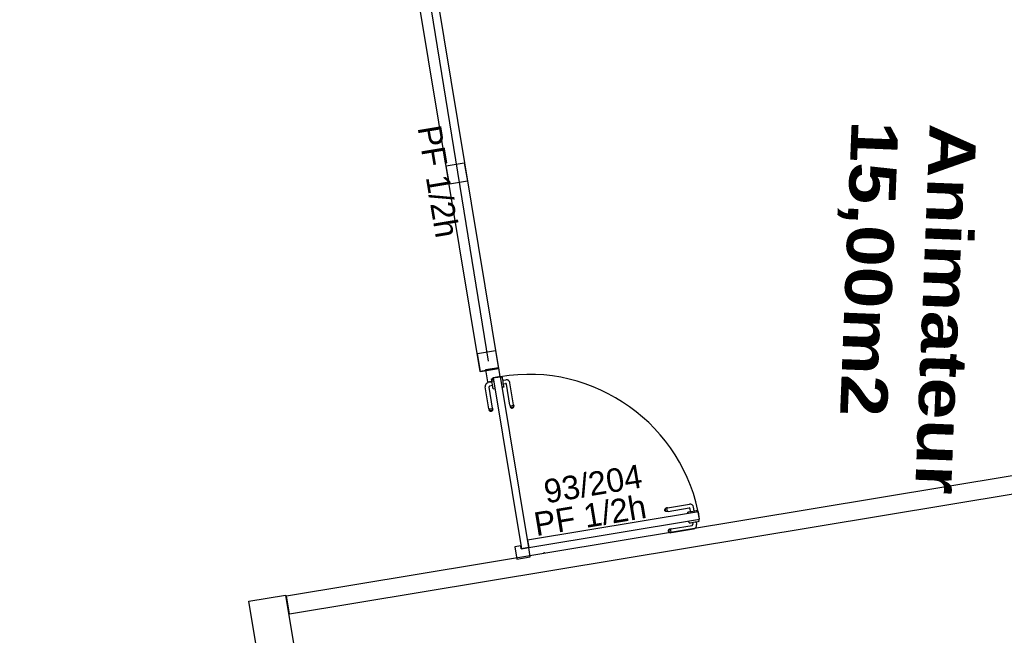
# Model space of a CAD drawing. Header units: millimetres. Extents: x -15 to 127, y -65 to 67.
# Tile 380 of 476: x 114.594 to 115.123, y 27.61 to 27.941. Entities that reach past the tile are written whole.
import ezdxf

# ---------------------------------------------------------------- set-up
doc = ezdxf.new("R2010")
doc.units = ezdxf.units.MM
doc.header["$MEASUREMENT"] = 0
doc.linetypes.add('PC_DASH_1', pattern=[0.638889, 0.277778, -0.083333, 0.055556, -0.083333, 0.055556, -0.083333])
doc.layers.add('Calque 5', color=7, linetype='Continuous')
doc.styles.get("Standard").update_dxf_attribs({"font": 'BKANT.TTF'})

# ---------------------------------------------------------------- blocks, each defined once
blk = doc.blocks.new('PD_31261')
at = {"layer": 'Calque 5', "color": 0}
for p, q in [((47.42087, -39.25444), (47.42087, -39.25443)), ((47.42103, -39.25541), (47.42087, -39.25444)), ((47.40475, -39.25981), (47.40452, -39.26007)), ((47.40505, -39.25964), (47.40475, -39.25981)), ((47.405, -39.25977), (47.4048, -39.26003)), ((47.40527, -39.2596), (47.40505, -39.25964)), ((47.40587, -39.2595), (47.40527, -39.2596)), ((47.40563, -39.25989), (47.40559, -39.2602)), ((47.40573, -39.25965), (47.40563, -39.25989)), ((47.40587, -39.2595), (47.41715, -39.25763)), ((47.4062, -39.26145), (47.41794, -39.2595)), ((47.41553, -39.25533), (47.41553, -39.25532)), ((47.41569, -39.25629), (47.41553, -39.25533)), ((47.41569, -39.2563), (47.41586, -39.25628)), ((47.41569, -39.2563), (47.41569, -39.25629)), ((47.41586, -39.25628), (47.41632, -39.2562)), ((47.41632, -39.2562), (47.41703, -39.25608)), ((47.41703, -39.25608), (47.4179, -39.25594)), ((47.41739, -39.25602), (47.41756, -39.25706)), ((47.4179, -39.25594), (47.41882, -39.25578)), ((47.41882, -39.25578), (47.4197, -39.25564)), ((47.41933, -39.2557), (47.41958, -39.2572)), ((47.4197, -39.25564), (47.4204, -39.25552)), ((47.4204, -39.25552), (47.42087, -39.25545)), ((47.42087, -39.25545), (47.42103, -39.25542)), ((47.42103, -39.25542), (47.42103, -39.25541)), ((47.40452, -39.26007), (47.4044, -39.2604)), ((47.4044, -39.2604), (47.4044, -39.26075)), ((47.4044, -39.26075), (47.40451, -39.26108)), ((47.40451, -39.26108), (47.40473, -39.26134)), ((47.4048, -39.26003), (47.40469, -39.26035)), ((47.40469, -39.26035), (47.4047, -39.2607)), ((47.4047, -39.2607), (47.40481, -39.26103)), ((47.40473, -39.26134), (47.40503, -39.26152)), ((47.40481, -39.26103), (47.40501, -39.2613)), ((47.40501, -39.2613), (47.40528, -39.26148)), ((47.40503, -39.26152), (47.40537, -39.26159)), ((47.40559, -39.26155), (47.40537, -39.26159)), ((47.40559, -39.2602), (47.40561, -39.26055)), ((47.4062, -39.26145), (47.40559, -39.26155)), ((47.40561, -39.26055), (47.4057, -39.26088)), ((47.4057, -39.26088), (47.40584, -39.26116)), ((47.40584, -39.26116), (47.40601, -39.26136))]:
    blk.add_line(p, q, dxfattribs=at)
for centre, radius in [((47.41707, -39.25714), 0.000501), ((47.41761, -39.25753), 0.002)]:
    blk.add_arc(centre, radius, 279.4153, 9.4153, dxfattribs=at)
blk = doc.blocks.new('PD_31262')
at = {"layer": 'Calque 5', "color": 0}
for p, q in [((47.40252, -39.24906), (47.40264, -39.24874)), ((47.40252, -39.24941), (47.40252, -39.24906)), ((47.40264, -39.24874), (47.40287, -39.24847)), ((47.40281, -39.24901), (47.40292, -39.24869)), ((47.40282, -39.24936), (47.40281, -39.24901)), ((47.40287, -39.24847), (47.40317, -39.2483)), ((47.40292, -39.24869), (47.40312, -39.24843)), ((47.40339, -39.24827), (47.40317, -39.2483)), ((47.40399, -39.24817), (47.40339, -39.24827)), ((47.40371, -39.24887), (47.40375, -39.24855)), ((47.40373, -39.24921), (47.40371, -39.24887)), ((47.40382, -39.24954), (47.40373, -39.24921)), ((47.40375, -39.24855), (47.40385, -39.24831)), ((47.40399, -39.24817), (47.41573, -39.24622)), ((47.40432, -39.25011), (47.41559, -39.24824)), ((47.41642, -39.25019), (47.41617, -39.24865)), ((47.41837, -39.24987), (47.41804, -39.24787)), ((47.40263, -39.24974), (47.40252, -39.24941)), ((47.40285, -39.25001), (47.40263, -39.24974)), ((47.40293, -39.24969), (47.40282, -39.24936)), ((47.40315, -39.25018), (47.40285, -39.25001)), ((47.40313, -39.24996), (47.40293, -39.24969)), ((47.4034, -39.25014), (47.40313, -39.24996)), ((47.40349, -39.25025), (47.40315, -39.25018)), ((47.40371, -39.25021), (47.40349, -39.25025)), ((47.40432, -39.25011), (47.40371, -39.25021)), ((47.40396, -39.24982), (47.40382, -39.24954)), ((47.40413, -39.25002), (47.40396, -39.24982)), ((47.41473, -39.25047), (47.41489, -39.25045)), ((47.41473, -39.25047), (47.41473, -39.25048)), ((47.41473, -39.25048), (47.41489, -39.25145)), ((47.41489, -39.25045), (47.41535, -39.25037)), ((47.41489, -39.25145), (47.41489, -39.25146)), ((47.41535, -39.25037), (47.41606, -39.25025)), ((47.41606, -39.25025), (47.41693, -39.25011)), ((47.41693, -39.25011), (47.41786, -39.24996)), ((47.41786, -39.24996), (47.41873, -39.24981)), ((47.41873, -39.24981), (47.41944, -39.24969)), ((47.41944, -39.24969), (47.4199, -39.24962)), ((47.4199, -39.24962), (47.42006, -39.24959)), ((47.42006, -39.24959), (47.42006, -39.2496)), ((47.42006, -39.2496), (47.42022, -39.25057)), ((47.42022, -39.25057), (47.42023, -39.25058))]:
    blk.add_line(p, q, dxfattribs=at)
for centre, radius in [((47.41567, -39.24874), 0.000501), ((47.41606, -39.24819), 0.002)]:
    blk.add_arc(centre, radius, 9.4153, 99.4153, dxfattribs=at)
blk = doc.blocks.new('PD_31260')
at = {"layer": 'Calque 5'}
for name in ['PD_31262', 'PD_31261']:
    blk.add_blockref(name, (0, 0), dxfattribs=at)
blk = doc.blocks.new('PD_31265')
at = {"layer": 'Calque 5', "color": 0, "linetype": 'PC_DASH_1'}
for p, q in [((47.31426, -39.1781), (47.31425, -39.1781)), ((47.31523, -39.17794), (47.31426, -39.1781)), ((47.31524, -39.17794), (47.31523, -39.17794)), ((47.31527, -39.1781), (47.31524, -39.17794)), ((47.31534, -39.17856), (47.31527, -39.1781)), ((47.31546, -39.17927), (47.31534, -39.17856)), ((47.31561, -39.18014), (47.31546, -39.17927)), ((47.31552, -39.17963), (47.31702, -39.17938)), ((47.31576, -39.18107), (47.31561, -39.18014)), ((47.31515, -39.18343), (47.31514, -39.18343)), ((47.31612, -39.18327), (47.31515, -39.18343)), ((47.3159, -39.18194), (47.31576, -39.18107)), ((47.31584, -39.18158), (47.31688, -39.1814)), ((47.31602, -39.18265), (47.3159, -39.18194)), ((47.3161, -39.18311), (47.31602, -39.18265)), ((47.31613, -39.18327), (47.3161, -39.18311)), ((47.31613, -39.18327), (47.31612, -39.18327)), ((47.31933, -39.19309), (47.31746, -39.18182)), ((47.32127, -39.19277), (47.31933, -39.18103)), ((47.31933, -39.19309), (47.31943, -39.1937)), ((47.31943, -39.1937), (47.31946, -39.19391)), ((47.31946, -39.19391), (47.31963, -39.19422)), ((47.31947, -39.19324), (47.31971, -39.19334)), ((47.31959, -39.19397), (47.31985, -39.19417)), ((47.31963, -39.19422), (47.3199, -39.19444)), ((47.31971, -39.19334), (47.32003, -39.19338)), ((47.31985, -39.19417), (47.32017, -39.19427)), ((47.3199, -39.19444), (47.32022, -39.19457)), ((47.32003, -39.19338), (47.32037, -39.19335)), ((47.32017, -39.19427), (47.32052, -39.19427)), ((47.32022, -39.19457), (47.32057, -39.19457)), ((47.32037, -39.19335), (47.3207, -39.19327)), ((47.32052, -39.19427), (47.32085, -39.19416)), ((47.32057, -39.19457), (47.3209, -39.19445)), ((47.3207, -39.19327), (47.32098, -39.19313)), ((47.32085, -39.19416), (47.32112, -39.19396)), ((47.3209, -39.19445), (47.32117, -39.19423)), ((47.32098, -39.19313), (47.32118, -39.19295)), ((47.32112, -39.19396), (47.3213, -39.19368)), ((47.32117, -39.19423), (47.32134, -39.19393)), ((47.32127, -39.19277), (47.32137, -39.19338)), ((47.32134, -39.19393), (47.32141, -39.19359)), ((47.32137, -39.19338), (47.32141, -39.19359))]:
    blk.add_line(p, q, dxfattribs=at)
for centre, radius in [((47.31735, -39.18136), 0.002), ((47.31696, -39.1819), 0.000501)]:
    blk.add_arc(centre, radius, 9.4153, 99.4153, dxfattribs=at)
blk = doc.blocks.new('PD_31266')
at = {"layer": 'Calque 5', "color": 0, "linetype": 'PC_DASH_1'}
for p, q in [((47.30944, -39.17906), (47.30941, -39.1789)), ((47.30941, -39.1789), (47.30942, -39.1789)), ((47.30942, -39.1789), (47.31039, -39.17874)), ((47.30952, -39.17953), (47.30944, -39.17906)), ((47.30963, -39.18024), (47.30952, -39.17953)), ((47.30978, -39.18111), (47.30963, -39.18024)), ((47.31039, -39.17874), (47.3104, -39.17874)), ((47.30799, -39.19497), (47.30604, -39.18323)), ((47.30969, -39.1806), (47.30769, -39.18093)), ((47.30993, -39.19465), (47.30806, -39.18337)), ((47.31002, -39.18254), (47.30848, -39.1828)), ((47.30993, -39.18203), (47.30978, -39.18111)), ((47.31008, -39.1829), (47.30993, -39.18203)), ((47.31019, -39.18361), (47.31008, -39.1829)), ((47.31027, -39.18408), (47.31019, -39.18361)), ((47.3103, -39.18424), (47.31027, -39.18408)), ((47.3103, -39.18424), (47.31031, -39.18424)), ((47.31031, -39.18424), (47.31128, -39.18408)), ((47.31128, -39.18408), (47.31129, -39.18407)), ((47.30799, -39.19497), (47.30809, -39.19558)), ((47.30809, -39.19558), (47.30812, -39.19579)), ((47.3083, -39.1961), (47.30812, -39.19579)), ((47.30838, -39.19522), (47.30813, -39.19512)), ((47.30851, -39.19605), (47.30825, -39.19585)), ((47.30856, -39.19632), (47.3083, -39.1961)), ((47.30869, -39.19526), (47.30838, -39.19522)), ((47.30884, -39.19615), (47.30851, -39.19605)), ((47.30889, -39.19645), (47.30856, -39.19632)), ((47.30903, -39.19523), (47.30869, -39.19526)), ((47.30918, -39.19615), (47.30884, -39.19615)), ((47.30936, -39.19515), (47.30903, -39.19523)), ((47.30951, -39.19604), (47.30918, -39.19615)), ((47.30956, -39.19633), (47.30923, -39.19645)), ((47.30965, -39.19501), (47.30936, -39.19515)), ((47.30978, -39.19584), (47.30951, -39.19604)), ((47.30983, -39.19611), (47.30956, -39.19633)), ((47.30984, -39.19483), (47.30965, -39.19501)), ((47.30997, -39.19556), (47.30978, -39.19584)), ((47.31001, -39.19581), (47.30983, -39.19611)), ((47.30993, -39.19465), (47.31003, -39.19526)), ((47.31007, -39.19547), (47.31001, -39.19581)), ((47.31003, -39.19526), (47.31007, -39.19547)), ((47.30923, -39.19645), (47.30889, -39.19645))]:
    blk.add_line(p, q, dxfattribs=at)
for centre, radius in [((47.30802, -39.18291), 0.002), ((47.30856, -39.18329), 0.000501)]:
    blk.add_arc(centre, radius, 99.4153, 189.4153, dxfattribs=at)
blk = doc.blocks.new('PD_31264')
at = {"layer": 'Calque 5'}
for name in ['PD_31266', 'PD_31265']:
    blk.add_blockref(name, (0, 0), dxfattribs=at)
blk = doc.blocks.new('PD_31263')
at = {"layer": 'Calque 5', "color": 0, "linetype": 'PC_DASH_1'}
blk.add_lwpolyline([(47.31419, -39.17771), (47.31024, -39.17836), (47.32547, -39.27023), (47.32942, -39.26958), (47.31419, -39.17771)], dxfattribs=at)
at = {"layer": 'Calque 5'}
blk.add_blockref('PD_31264', (0, 0), dxfattribs=at)
blk = doc.blocks.new('PD_32607')
at = {"layer": 'Calque 5', "color": 0}
for p, q in [((47.42087, -39.25444), (47.42087, -39.25443)), ((47.42103, -39.25541), (47.42087, -39.25444)), ((47.40475, -39.25981), (47.40452, -39.26007)), ((47.40505, -39.25964), (47.40475, -39.25981)), ((47.405, -39.25977), (47.4048, -39.26003)), ((47.40527, -39.2596), (47.40505, -39.25964)), ((47.40587, -39.2595), (47.40527, -39.2596)), ((47.40563, -39.25989), (47.40559, -39.2602)), ((47.40573, -39.25965), (47.40563, -39.25989)), ((47.40587, -39.2595), (47.41715, -39.25763)), ((47.4062, -39.26145), (47.41794, -39.2595)), ((47.41553, -39.25533), (47.41553, -39.25532)), ((47.41569, -39.25629), (47.41553, -39.25533)), ((47.41569, -39.2563), (47.41586, -39.25628)), ((47.41569, -39.2563), (47.41569, -39.25629)), ((47.41586, -39.25628), (47.41632, -39.2562)), ((47.41632, -39.2562), (47.41703, -39.25608)), ((47.41703, -39.25608), (47.4179, -39.25594)), ((47.41739, -39.25602), (47.41756, -39.25706)), ((47.4179, -39.25594), (47.41882, -39.25578)), ((47.41882, -39.25578), (47.4197, -39.25564)), ((47.41933, -39.2557), (47.41958, -39.2572)), ((47.4197, -39.25564), (47.4204, -39.25552)), ((47.4204, -39.25552), (47.42087, -39.25545)), ((47.42087, -39.25545), (47.42103, -39.25542)), ((47.42103, -39.25542), (47.42103, -39.25541)), ((47.40452, -39.26007), (47.4044, -39.2604)), ((47.4044, -39.2604), (47.4044, -39.26075)), ((47.4044, -39.26075), (47.40451, -39.26108)), ((47.40451, -39.26108), (47.40473, -39.26134)), ((47.4048, -39.26003), (47.40469, -39.26035)), ((47.40469, -39.26035), (47.4047, -39.2607)), ((47.4047, -39.2607), (47.40481, -39.26103)), ((47.40473, -39.26134), (47.40503, -39.26152)), ((47.40481, -39.26103), (47.40501, -39.2613)), ((47.40501, -39.2613), (47.40528, -39.26148)), ((47.40503, -39.26152), (47.40537, -39.26159)), ((47.40559, -39.26155), (47.40537, -39.26159)), ((47.40559, -39.2602), (47.40561, -39.26055)), ((47.4062, -39.26145), (47.40559, -39.26155)), ((47.40561, -39.26055), (47.4057, -39.26088)), ((47.4057, -39.26088), (47.40584, -39.26116)), ((47.40584, -39.26116), (47.40601, -39.26136))]:
    blk.add_line(p, q, dxfattribs=at)
for centre, radius in [((47.41707, -39.25714), 0.000501), ((47.41761, -39.25753), 0.002)]:
    blk.add_arc(centre, radius, 279.4153, 9.4153, dxfattribs=at)
blk = doc.blocks.new('PD_32608')
at = {"layer": 'Calque 5', "color": 0}
for p, q in [((47.40252, -39.24906), (47.40264, -39.24874)), ((47.40252, -39.24941), (47.40252, -39.24906)), ((47.40264, -39.24874), (47.40287, -39.24847)), ((47.40281, -39.24901), (47.40292, -39.24869)), ((47.40282, -39.24936), (47.40281, -39.24901)), ((47.40287, -39.24847), (47.40317, -39.2483)), ((47.40292, -39.24869), (47.40312, -39.24843)), ((47.40339, -39.24827), (47.40317, -39.2483)), ((47.40399, -39.24817), (47.40339, -39.24827)), ((47.40371, -39.24887), (47.40375, -39.24855)), ((47.40373, -39.24921), (47.40371, -39.24887)), ((47.40382, -39.24954), (47.40373, -39.24921)), ((47.40375, -39.24855), (47.40385, -39.24831)), ((47.40399, -39.24817), (47.41573, -39.24622)), ((47.40432, -39.25011), (47.41559, -39.24824)), ((47.41642, -39.25019), (47.41617, -39.24865)), ((47.41837, -39.24987), (47.41804, -39.24787)), ((47.40263, -39.24974), (47.40252, -39.24941)), ((47.40285, -39.25001), (47.40263, -39.24974)), ((47.40293, -39.24969), (47.40282, -39.24936)), ((47.40315, -39.25018), (47.40285, -39.25001)), ((47.40313, -39.24996), (47.40293, -39.24969)), ((47.4034, -39.25014), (47.40313, -39.24996)), ((47.40349, -39.25025), (47.40315, -39.25018)), ((47.40371, -39.25021), (47.40349, -39.25025)), ((47.40432, -39.25011), (47.40371, -39.25021)), ((47.40396, -39.24982), (47.40382, -39.24954)), ((47.40413, -39.25002), (47.40396, -39.24982)), ((47.41473, -39.25047), (47.41489, -39.25045)), ((47.41473, -39.25047), (47.41473, -39.25048)), ((47.41473, -39.25048), (47.41489, -39.25145)), ((47.41489, -39.25045), (47.41535, -39.25037)), ((47.41489, -39.25145), (47.41489, -39.25146)), ((47.41535, -39.25037), (47.41606, -39.25025)), ((47.41606, -39.25025), (47.41693, -39.25011)), ((47.41693, -39.25011), (47.41786, -39.24996)), ((47.41786, -39.24996), (47.41873, -39.24981)), ((47.41873, -39.24981), (47.41944, -39.24969)), ((47.41944, -39.24969), (47.4199, -39.24962)), ((47.4199, -39.24962), (47.42006, -39.24959)), ((47.42006, -39.24959), (47.42006, -39.2496)), ((47.42006, -39.2496), (47.42022, -39.25057)), ((47.42022, -39.25057), (47.42023, -39.25058))]:
    blk.add_line(p, q, dxfattribs=at)
for centre, radius in [((47.41567, -39.24874), 0.000501), ((47.41606, -39.24819), 0.002)]:
    blk.add_arc(centre, radius, 9.4153, 99.4153, dxfattribs=at)
blk = doc.blocks.new('PD_32606')
at = {"layer": 'Calque 5'}
for name in ['PD_32608', 'PD_32607']:
    blk.add_blockref(name, (0, 0), dxfattribs=at)
blk = doc.blocks.new('PD_32611')
at = {"layer": 'Calque 5', "color": 0, "linetype": 'PC_DASH_1'}
for p, q in [((47.31426, -39.1781), (47.31425, -39.1781)), ((47.31523, -39.17794), (47.31426, -39.1781)), ((47.31524, -39.17794), (47.31523, -39.17794)), ((47.31527, -39.1781), (47.31524, -39.17794)), ((47.31534, -39.17856), (47.31527, -39.1781)), ((47.31546, -39.17927), (47.31534, -39.17856)), ((47.31561, -39.18014), (47.31546, -39.17927)), ((47.31552, -39.17963), (47.31702, -39.17938)), ((47.31576, -39.18107), (47.31561, -39.18014)), ((47.31515, -39.18343), (47.31514, -39.18343)), ((47.31612, -39.18327), (47.31515, -39.18343)), ((47.3159, -39.18194), (47.31576, -39.18107)), ((47.31584, -39.18158), (47.31688, -39.1814)), ((47.31602, -39.18265), (47.3159, -39.18194)), ((47.3161, -39.18311), (47.31602, -39.18265)), ((47.31613, -39.18327), (47.3161, -39.18311)), ((47.31613, -39.18327), (47.31612, -39.18327)), ((47.31933, -39.19309), (47.31746, -39.18182)), ((47.32127, -39.19277), (47.31933, -39.18103)), ((47.31933, -39.19309), (47.31943, -39.1937)), ((47.31943, -39.1937), (47.31946, -39.19391)), ((47.31946, -39.19391), (47.31963, -39.19422)), ((47.31947, -39.19324), (47.31971, -39.19334)), ((47.31959, -39.19397), (47.31985, -39.19417)), ((47.31963, -39.19422), (47.3199, -39.19444)), ((47.31971, -39.19334), (47.32003, -39.19338)), ((47.31985, -39.19417), (47.32017, -39.19427)), ((47.3199, -39.19444), (47.32022, -39.19457)), ((47.32003, -39.19338), (47.32037, -39.19335)), ((47.32017, -39.19427), (47.32052, -39.19427)), ((47.32022, -39.19457), (47.32057, -39.19457)), ((47.32037, -39.19335), (47.3207, -39.19327)), ((47.32052, -39.19427), (47.32085, -39.19416)), ((47.32057, -39.19457), (47.3209, -39.19445)), ((47.3207, -39.19327), (47.32098, -39.19313)), ((47.32085, -39.19416), (47.32112, -39.19396)), ((47.3209, -39.19445), (47.32117, -39.19423)), ((47.32098, -39.19313), (47.32118, -39.19295)), ((47.32112, -39.19396), (47.3213, -39.19368)), ((47.32117, -39.19423), (47.32134, -39.19393)), ((47.32127, -39.19277), (47.32137, -39.19338)), ((47.32134, -39.19393), (47.32141, -39.19359)), ((47.32137, -39.19338), (47.32141, -39.19359))]:
    blk.add_line(p, q, dxfattribs=at)
for centre, radius in [((47.31735, -39.18136), 0.002), ((47.31696, -39.1819), 0.000501)]:
    blk.add_arc(centre, radius, 9.4153, 99.4153, dxfattribs=at)
blk = doc.blocks.new('PD_32612')
at = {"layer": 'Calque 5', "color": 0, "linetype": 'PC_DASH_1'}
for p, q in [((47.30944, -39.17906), (47.30941, -39.1789)), ((47.30941, -39.1789), (47.30942, -39.1789)), ((47.30942, -39.1789), (47.31039, -39.17874)), ((47.30952, -39.17953), (47.30944, -39.17906)), ((47.30963, -39.18024), (47.30952, -39.17953)), ((47.30978, -39.18111), (47.30963, -39.18024)), ((47.31039, -39.17874), (47.3104, -39.17874)), ((47.30799, -39.19497), (47.30604, -39.18323)), ((47.30969, -39.1806), (47.30769, -39.18093)), ((47.30993, -39.19465), (47.30806, -39.18337)), ((47.31002, -39.18254), (47.30848, -39.1828)), ((47.30993, -39.18203), (47.30978, -39.18111)), ((47.31008, -39.1829), (47.30993, -39.18203)), ((47.31019, -39.18361), (47.31008, -39.1829)), ((47.31027, -39.18408), (47.31019, -39.18361)), ((47.3103, -39.18424), (47.31027, -39.18408)), ((47.3103, -39.18424), (47.31031, -39.18424)), ((47.31031, -39.18424), (47.31128, -39.18408)), ((47.31128, -39.18408), (47.31129, -39.18407)), ((47.30799, -39.19497), (47.30809, -39.19558)), ((47.30809, -39.19558), (47.30812, -39.19579)), ((47.3083, -39.1961), (47.30812, -39.19579)), ((47.30838, -39.19522), (47.30813, -39.19512)), ((47.30851, -39.19605), (47.30825, -39.19585)), ((47.30856, -39.19632), (47.3083, -39.1961)), ((47.30869, -39.19526), (47.30838, -39.19522)), ((47.30884, -39.19615), (47.30851, -39.19605)), ((47.30889, -39.19645), (47.30856, -39.19632)), ((47.30903, -39.19523), (47.30869, -39.19526)), ((47.30918, -39.19615), (47.30884, -39.19615)), ((47.30936, -39.19515), (47.30903, -39.19523)), ((47.30951, -39.19604), (47.30918, -39.19615)), ((47.30956, -39.19633), (47.30923, -39.19645)), ((47.30965, -39.19501), (47.30936, -39.19515)), ((47.30978, -39.19584), (47.30951, -39.19604)), ((47.30983, -39.19611), (47.30956, -39.19633)), ((47.30984, -39.19483), (47.30965, -39.19501)), ((47.30997, -39.19556), (47.30978, -39.19584)), ((47.31001, -39.19581), (47.30983, -39.19611)), ((47.30993, -39.19465), (47.31003, -39.19526)), ((47.31007, -39.19547), (47.31001, -39.19581)), ((47.31003, -39.19526), (47.31007, -39.19547)), ((47.30923, -39.19645), (47.30889, -39.19645))]:
    blk.add_line(p, q, dxfattribs=at)
for centre, radius in [((47.30802, -39.18291), 0.002), ((47.30856, -39.18329), 0.000501)]:
    blk.add_arc(centre, radius, 99.4153, 189.4153, dxfattribs=at)
blk = doc.blocks.new('PD_32610')
at = {"layer": 'Calque 5'}
for name in ['PD_32612', 'PD_32611']:
    blk.add_blockref(name, (0, 0), dxfattribs=at)
blk = doc.blocks.new('PD_32609')
at = {"layer": 'Calque 5', "color": 0, "linetype": 'PC_DASH_1'}
blk.add_lwpolyline([(47.31419, -39.17771), (47.31024, -39.17836), (47.32547, -39.27023), (47.32942, -39.26958), (47.31419, -39.17771)], dxfattribs=at)
at = {"layer": 'Calque 5'}
blk.add_blockref('PD_32610', (0, 0), dxfattribs=at)

msp = doc.modelspace()

# ---------------------------------------------------------------- linework, layer by layer
at = {"layer": 'Calque 5', "color": 0}
for p, q in [((114.81675, 27.96369), (114.8516, 27.75353)), ((114.81675, 27.96369), (114.8516, 27.75353)), ((114.84173, 27.7519), (114.80688, 27.96205)), ((114.84173, 27.7519), (114.80688, 27.96205)), ((114.81353, 27.95744), (114.8459, 27.75747)), ((114.81353, 27.95744), (114.8459, 27.75747)), ((114.8516, 27.75353), (114.84173, 27.7519)), ((114.8516, 27.75353), (114.84173, 27.7519))]:
    msp.add_line(p, q, dxfattribs=at)
for points in [[(114.82349, 27.86231), (114.83314, 27.86391), (114.83478, 27.85404), (114.82513, 27.85244), (114.82349, 27.86231)], [(114.82349, 27.86231), (114.83314, 27.86391), (114.83478, 27.85404), (114.82513, 27.85244), (114.82349, 27.86231)], [(114.84025, 27.7616), (114.84991, 27.7632), (114.85154, 27.75333), (114.84189, 27.75173), (114.84025, 27.7616)], [(114.84025, 27.7616), (114.84991, 27.7632), (114.85154, 27.75333), (114.84189, 27.75173), (114.84025, 27.7616)], [(114.8446, 27.75267), (114.84566, 27.74631), (114.84882, 27.74683), (114.84856, 27.7484), (114.85251, 27.74906), (114.85171, 27.75385), (114.8446, 27.75267)], [(114.8446, 27.75267), (114.84566, 27.74631), (114.84882, 27.74683), (114.84856, 27.7484), (114.85251, 27.74906), (114.85171, 27.75385), (114.8446, 27.75267)], [(115.34091, 27.72118), (114.73919, 27.6214), (114.73755, 27.63126), (115.33928, 27.73104), (115.34091, 27.72118)], [(115.34091, 27.72118), (114.73919, 27.6214), (114.73755, 27.63126), (115.33928, 27.73104), (115.34091, 27.72118)], [(114.95962, 27.67242), (114.95896, 27.67637), (114.86709, 27.66113), (114.86774, 27.65718), (114.95962, 27.67242)], [(114.95962, 27.67242), (114.95896, 27.67637), (114.86709, 27.66113), (114.86774, 27.65718), (114.95962, 27.67242)], [(114.86379, 27.65653), (114.86353, 27.6581), (114.86037, 27.65757), (114.86145, 27.65106), (114.86856, 27.65224), (114.86774, 27.65718), (114.86379, 27.65653)], [(114.86379, 27.65653), (114.86353, 27.6581), (114.86037, 27.65757), (114.86145, 27.65106), (114.86856, 27.65224), (114.86774, 27.65718), (114.86379, 27.65653)], [(114.71737, 27.62844), (114.7371, 27.63171), (114.75677, 27.51308), (114.73704, 27.50981), (114.71737, 27.62844)], [(114.71737, 27.62844), (114.7371, 27.63171), (114.75677, 27.51308), (114.73704, 27.50981), (114.71737, 27.62844)]]:
    msp.add_lwpolyline(points, dxfattribs=at)
msp.add_arc((114.86774, 27.65718), 0.09313, 9.4153, 99.4153, dxfattribs=at)
msp.add_arc((114.86774, 27.65718), 0.09313, 9.4153, 99.4153, dxfattribs=at)
msp.add_point((114.87602, 27.65442), dxfattribs=at)
msp.add_point((114.87602, 27.65442), dxfattribs=at)

# ---------------------------------------------------------------- block references
at = {"layer": 'Calque 5'}
for name in ['PD_31263', 'PD_32609', 'PD_31260', 'PD_32606']:
    msp.add_blockref(name, (67.53836, 66.92678), dxfattribs=at)

# ---------------------------------------------------------------- texts
at = {"layer": 'Calque 5', "color": 0, "insert": (112.20528, 29.44816), "char_height": 0.0251722, "width": 0.2645833, "attachment_point": 1}
msp.add_mtext('{\\fArial Black|b0|i0|c0|p34;Local ménage\\H1.573X; \\H0.6359X;\\P5,45 m2\\H1.268X; }', dxfattribs=at)
msp.add_mtext('{\\fArial Black|b0|i0|c0|p34;Local ménage\\H1.573X; \\H0.6359X;\\P5,45 m2\\H1.268X; }', dxfattribs=at)
at = {"layer": 'Calque 5', "color": 0, "attachment_point": 1}
for s, insert, char_height, width, rotation in [('{\\fArial Black|b0|i0|c0|p34;Dégagement\\P27,70 m2\\H1.458X; }', (114.67279, 29.1577), 0.0251722, 0.2469444, 270), ('{\\fArial Black|b0|i0|c0|p34;Dégagement\\P27,70 m2\\H1.458X; }', (114.67279, 29.1577), 0.0251722, 0.2469444, 270), ('{\\fArial Black|b0|i0|c0|p34;Télévision\\P40,00m2\\H1.458X; }', (115.10963, 28.46057), 0.0251722, 0.1940278, 270.0278), ('{\\fArial Black|b0|i0|c0|p34;Télévision\\P40,00m2\\H1.458X; }', (115.10963, 28.46057), 0.0251722, 0.1940278, 270.0278), ('{\\fArial Black|b0|i0|c0|p34;dép™t\\P8,00m2\\H1.458X; }', (114.87532, 28.31781), 0.0125861, 0.0529167, 267.7244), ('{\\fArial Black|b0|i0|c0|p34;dép™t\\P8,00m2\\H1.458X; }', (114.87532, 28.31781), 0.0125861, 0.0529167, 267.7244), ('{\\fArial Black|b0|i0|c0|p34;Animateur\\P15,00m2\\H1.3337x; }', (115.10844, 27.88425), 0.0251722, 0.1940278, 267.7244), ('{\\fArial Black|b0|i0|c0|p34;Animateur\\P15,00m2\\H1.3337x; }', (115.10844, 27.88425), 0.0251722, 0.1940278, 267.7244), ('{\\fArial|b0|i0|c0|p34;\\W0.98;PF 1/2h}', (114.82051, 27.88503), 0.012678, 0.0705556, 279.4153), ('{\\fArial|b0|i0|c0|p34;\\W0.98;PF 1/2h}', (114.82051, 27.88503), 0.012678, 0.0705556, 279.4153), ('{\\fArial|b0|i0|c0|p34;\\W0.98;93/204}', (114.87505, 27.69343), 0.012678, 0.0529167, 9.4153), ('{\\fArial|b0|i0|c0|p34;\\W0.98;93/204}', (114.87505, 27.69343), 0.012678, 0.0529167, 9.4153), ('{\\fArial|b0|i0|c0|p34;\\W0.98;PF 1/2h}', (114.86971, 27.67586), 0.012678, 0.0705556, 9.4153), ('{\\fArial|b0|i0|c0|p34;\\W0.98;PF 1/2h}', (114.86971, 27.67586), 0.012678, 0.0705556, 9.4153)]:
    msp.add_mtext(s, dxfattribs=dict(at, insert=insert, char_height=char_height, width=width, rotation=rotation))

doc.saveas('drawing.dxf')
